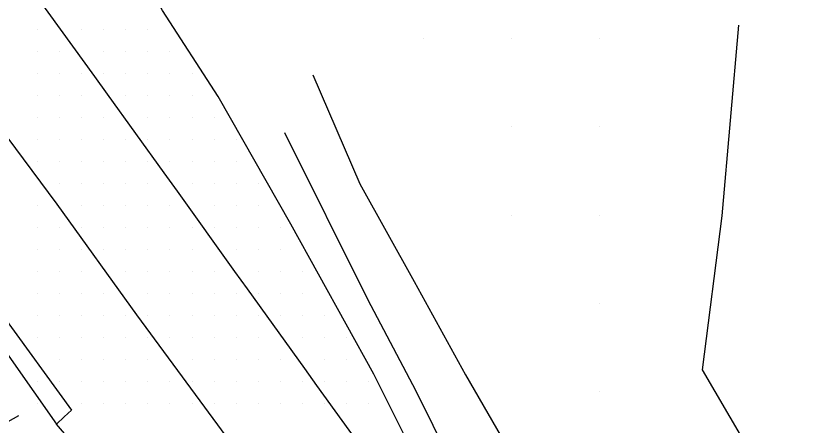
# Model space of a CAD drawing. Extents: x 1762120 to 1766775, y 709485 to 712965.
# Drawn here: x 1763333.8 to 1763424.5, y 712386.4 to 712432.7 of the extents above; entities that cross this region are included whole.
import ezdxf

# ---------------------------------------------------------------- set-up
doc = ezdxf.new("R2010")
doc.units = 0
for name, color, linetype in [('Exist DTM Drainline', 7, 'Continuous'), ('Exist DTM QL2 LIDAR Elevation Point', 7, 'Continuous'), ('Exist DTM Scan Elevation Point', 7, 'Continuous'), ('Exist Roads EOP', 7, 'Continuous'), ('Exist Roads EOT', 7, 'Continuous'), ('PH Exist DTM Breakline', 7, 'Continuous')]:
    doc.layers.add(name, color=color, linetype=linetype)

msp = doc.modelspace()

# ---------------------------------------------------------------- linework, layer by layer
at = {"layer": 'Exist DTM Drainline'}
msp.add_lwpolyline([(1763210.908, 712517.6), (1763214.334, 712515.545), (1763219.429, 712512.396), (1763224.39, 712509.043), (1763229.326, 712505.645), (1763234.183, 712502.124), (1763239.02, 712498.567), (1763243.781, 712494.895), (1763248.496, 712491.142), (1763253.152, 712487.299), (1763255.639, 712485.08), (1763260.185, 712481.137), (1763264.671, 712477.142), (1763271.888, 712470.228), (1763279.01, 712463.229), (1763285.66, 712455.778), (1763292.225, 712448.251), (1763297.9, 712441.433), (1763303.965, 712433.502), (1763309.959, 712425.521), (1763315.965, 712417.549), (1763321.93, 712409.544), (1763327.564, 712401.858), (1763338.407, 712386.457)], dxfattribs=at)
at = {"layer": 'Exist DTM QL2 LIDAR Elevation Point'}
for p, q in [((1763379.903, 712430.147), (1763379.903, 712430.147)), ((1763389.904, 712430.147), (1763389.904, 712430.147)), ((1763399.905, 712430.147), (1763399.905, 712430.147)), ((1763389.904, 712420.146), (1763389.904, 712420.146)), ((1763399.905, 712420.146), (1763399.905, 712420.146)), ((1763389.904, 712410.144), (1763389.904, 712410.144)), ((1763399.905, 712410.144), (1763399.905, 712410.144)), ((1763399.905, 712400.143), (1763399.905, 712400.143)), ((1763399.905, 712390.142), (1763399.905, 712390.142))]:
    msp.add_line(p, q, dxfattribs=at)
at = {"layer": 'Exist DTM Scan Elevation Point'}
for p, q in [((1763336.25, 712431.25), (1763336.25, 712431.25)), ((1763341.25, 712431.25), (1763341.25, 712431.25)), ((1763343.75, 712431.25), (1763343.75, 712431.25)), ((1763346.25, 712431.25), (1763346.25, 712431.25)), ((1763348.75, 712431.25), (1763348.75, 712431.25)), ((1763336.25, 712428.75), (1763336.25, 712428.75)), ((1763338.75, 712428.75), (1763338.75, 712428.75)), ((1763343.75, 712428.75), (1763343.75, 712428.75)), ((1763346.25, 712428.75), (1763346.25, 712428.75)), ((1763348.75, 712428.75), (1763348.75, 712428.75)), ((1763351.25, 712428.75), (1763351.25, 712428.75)), ((1763336.25, 712426.25), (1763336.25, 712426.25)), ((1763338.75, 712426.25), (1763338.75, 712426.25)), ((1763341.25, 712426.25), (1763341.25, 712426.25)), ((1763343.75, 712426.25), (1763343.75, 712426.25)), ((1763346.25, 712426.25), (1763346.25, 712426.25)), ((1763348.75, 712426.25), (1763348.75, 712426.25)), ((1763351.25, 712426.25), (1763351.25, 712426.25)), ((1763353.75, 712426.25), (1763353.75, 712426.25)), ((1763336.25, 712423.75), (1763336.25, 712423.75)), ((1763338.75, 712423.75), (1763338.75, 712423.75)), ((1763341.25, 712423.75), (1763341.25, 712423.75)), ((1763346.25, 712423.75), (1763346.25, 712423.75)), ((1763348.75, 712423.75), (1763348.75, 712423.75)), ((1763351.25, 712423.75), (1763351.25, 712423.75)), ((1763353.75, 712423.75), (1763353.75, 712423.75)), ((1763336.25, 712421.25), (1763336.25, 712421.25)), ((1763338.75, 712421.25), (1763338.75, 712421.25)), ((1763341.25, 712421.25), (1763341.25, 712421.25)), ((1763343.75, 712421.25), (1763343.75, 712421.25)), ((1763348.75, 712421.25), (1763348.75, 712421.25)), ((1763351.25, 712421.25), (1763351.25, 712421.25)), ((1763353.75, 712421.25), (1763353.75, 712421.25)), ((1763356.25, 712421.25), (1763356.25, 712421.25)), ((1763336.25, 712418.75), (1763336.25, 712418.75)), ((1763338.75, 712418.75), (1763338.75, 712418.75)), ((1763341.25, 712418.75), (1763341.25, 712418.75)), ((1763343.75, 712418.75), (1763343.75, 712418.75)), ((1763346.25, 712418.75), (1763346.25, 712418.75)), ((1763348.75, 712418.75), (1763348.75, 712418.75)), ((1763351.25, 712418.75), (1763351.25, 712418.75)), ((1763353.75, 712418.75), (1763353.75, 712418.75)), ((1763356.25, 712418.75), (1763356.25, 712418.75)), ((1763358.75, 712418.75), (1763358.75, 712418.75)), ((1763336.25, 712416.25), (1763336.25, 712416.25)), ((1763338.75, 712416.25), (1763338.75, 712416.25)), ((1763341.25, 712416.25), (1763341.25, 712416.25)), ((1763343.75, 712416.25), (1763343.75, 712416.25)), ((1763346.25, 712416.25), (1763346.25, 712416.25)), ((1763348.75, 712416.25), (1763348.75, 712416.25)), ((1763351.25, 712416.25), (1763351.25, 712416.25)), ((1763353.75, 712416.25), (1763353.75, 712416.25)), ((1763356.25, 712416.25), (1763356.25, 712416.25)), ((1763358.75, 712416.25), (1763358.75, 712416.25)), ((1763338.75, 712413.75), (1763338.75, 712413.75)), ((1763341.25, 712413.75), (1763341.25, 712413.75)), ((1763343.75, 712413.75), (1763343.75, 712413.75)), ((1763346.25, 712413.75), (1763346.25, 712413.75)), ((1763348.75, 712413.75), (1763348.75, 712413.75)), ((1763353.75, 712413.75), (1763353.75, 712413.75)), ((1763356.25, 712413.75), (1763356.25, 712413.75)), ((1763358.75, 712413.75), (1763358.75, 712413.75)), ((1763361.25, 712413.75), (1763361.25, 712413.75)), ((1763336.25, 712411.25), (1763336.25, 712411.25)), ((1763341.25, 712411.25), (1763341.25, 712411.25)), ((1763343.75, 712411.25), (1763343.75, 712411.25)), ((1763346.25, 712411.25), (1763346.25, 712411.25)), ((1763348.75, 712411.25), (1763348.75, 712411.25)), ((1763351.25, 712411.25), (1763351.25, 712411.25)), ((1763356.25, 712411.25), (1763356.25, 712411.25)), ((1763358.75, 712411.25), (1763358.75, 712411.25)), ((1763361.25, 712411.25), (1763361.25, 712411.25)), ((1763336.25, 712408.75), (1763336.25, 712408.75)), ((1763338.75, 712408.75), (1763338.75, 712408.75)), ((1763341.25, 712408.75), (1763341.25, 712408.75)), ((1763343.75, 712408.75), (1763343.75, 712408.75)), ((1763346.25, 712408.75), (1763346.25, 712408.75)), ((1763348.75, 712408.75), (1763348.75, 712408.75)), ((1763351.25, 712408.75), (1763351.25, 712408.75)), ((1763353.75, 712408.75), (1763353.75, 712408.75)), ((1763356.25, 712408.75), (1763356.25, 712408.75)), ((1763358.75, 712408.75), (1763358.75, 712408.75)), ((1763361.25, 712408.75), (1763361.25, 712408.75)), ((1763363.75, 712408.75), (1763363.75, 712408.75)), ((1763336.25, 712406.25), (1763336.25, 712406.25)), ((1763338.75, 712406.25), (1763338.75, 712406.25)), ((1763341.25, 712406.25), (1763341.25, 712406.25)), ((1763343.75, 712406.25), (1763343.75, 712406.25)), ((1763346.25, 712406.25), (1763346.25, 712406.25)), ((1763348.75, 712406.25), (1763348.75, 712406.25)), ((1763351.25, 712406.25), (1763351.25, 712406.25)), ((1763353.75, 712406.25), (1763353.75, 712406.25)), ((1763358.75, 712406.25), (1763358.75, 712406.25)), ((1763361.25, 712406.25), (1763361.25, 712406.25)), ((1763363.75, 712406.25), (1763363.75, 712406.25)), ((1763336.25, 712403.75), (1763336.25, 712403.75)), ((1763338.75, 712403.75), (1763338.75, 712403.75)), ((1763341.25, 712403.75), (1763341.25, 712403.75)), ((1763346.25, 712403.75), (1763346.25, 712403.75)), ((1763348.75, 712403.75), (1763348.75, 712403.75)), ((1763351.25, 712403.75), (1763351.25, 712403.75)), ((1763353.75, 712403.75), (1763353.75, 712403.75)), ((1763356.25, 712403.75), (1763356.25, 712403.75)), ((1763361.25, 712403.75), (1763361.25, 712403.75)), ((1763363.75, 712403.75), (1763363.75, 712403.75)), ((1763366.25, 712403.75), (1763366.25, 712403.75)), ((1763336.25, 712401.25), (1763336.25, 712401.25)), ((1763338.75, 712401.25), (1763338.75, 712401.25)), ((1763341.25, 712401.25), (1763341.25, 712401.25)), ((1763343.75, 712401.25), (1763343.75, 712401.25)), ((1763348.75, 712401.25), (1763348.75, 712401.25)), ((1763351.25, 712401.25), (1763351.25, 712401.25)), ((1763353.75, 712401.25), (1763353.75, 712401.25)), ((1763356.25, 712401.25), (1763356.25, 712401.25)), ((1763358.75, 712401.25), (1763358.75, 712401.25)), ((1763361.25, 712401.25), (1763361.25, 712401.25)), ((1763363.75, 712401.25), (1763363.75, 712401.25)), ((1763366.25, 712401.25), (1763366.25, 712401.25)), ((1763336.25, 712398.75), (1763336.25, 712398.75)), ((1763338.75, 712398.75), (1763338.75, 712398.75)), ((1763341.25, 712398.75), (1763341.25, 712398.75)), ((1763343.75, 712398.75), (1763343.75, 712398.75)), ((1763346.25, 712398.75), (1763346.25, 712398.75)), ((1763348.75, 712398.75), (1763348.75, 712398.75)), ((1763351.25, 712398.75), (1763351.25, 712398.75)), ((1763353.75, 712398.75), (1763353.75, 712398.75)), ((1763356.25, 712398.75), (1763356.25, 712398.75)), ((1763358.75, 712398.75), (1763358.75, 712398.75)), ((1763361.25, 712398.75), (1763361.25, 712398.75)), ((1763363.75, 712398.75), (1763363.75, 712398.75)), ((1763366.25, 712398.75), (1763366.25, 712398.75)), ((1763368.75, 712398.75), (1763368.75, 712398.75)), ((1763336.25, 712396.25), (1763336.25, 712396.25)), ((1763338.75, 712396.25), (1763338.75, 712396.25)), ((1763341.25, 712396.25), (1763341.25, 712396.25)), ((1763343.75, 712396.25), (1763343.75, 712396.25)), ((1763346.25, 712396.25), (1763346.25, 712396.25)), ((1763348.75, 712396.25), (1763348.75, 712396.25)), ((1763351.25, 712396.25), (1763351.25, 712396.25)), ((1763353.75, 712396.25), (1763353.75, 712396.25)), ((1763356.25, 712396.25), (1763356.25, 712396.25)), ((1763358.75, 712396.25), (1763358.75, 712396.25)), ((1763361.25, 712396.25), (1763361.25, 712396.25)), ((1763366.25, 712396.25), (1763366.25, 712396.25)), ((1763368.75, 712396.25), (1763368.75, 712396.25)), ((1763371.25, 712396.25), (1763371.25, 712396.25)), ((1763338.75, 712393.75), (1763338.75, 712393.75)), ((1763341.25, 712393.75), (1763341.25, 712393.75)), ((1763343.75, 712393.75), (1763343.75, 712393.75)), ((1763346.25, 712393.75), (1763346.25, 712393.75)), ((1763348.75, 712393.75), (1763348.75, 712393.75)), ((1763353.75, 712393.75), (1763353.75, 712393.75)), ((1763356.25, 712393.75), (1763356.25, 712393.75)), ((1763358.75, 712393.75), (1763358.75, 712393.75)), ((1763361.25, 712393.75), (1763361.25, 712393.75)), ((1763363.75, 712393.75), (1763363.75, 712393.75)), ((1763368.75, 712393.75), (1763368.75, 712393.75)), ((1763371.25, 712393.75), (1763371.25, 712393.75)), ((1763336.25, 712391.25), (1763336.25, 712391.25)), ((1763338.75, 712391.25), (1763338.75, 712391.25)), ((1763341.25, 712391.25), (1763341.25, 712391.25)), ((1763343.75, 712391.25), (1763343.75, 712391.25)), ((1763346.25, 712391.25), (1763346.25, 712391.25)), ((1763348.75, 712391.25), (1763348.75, 712391.25)), ((1763351.25, 712391.25), (1763351.25, 712391.25)), ((1763353.75, 712391.25), (1763353.75, 712391.25)), ((1763356.25, 712391.25), (1763356.25, 712391.25)), ((1763358.75, 712391.25), (1763358.75, 712391.25)), ((1763361.25, 712391.25), (1763361.25, 712391.25)), ((1763363.75, 712391.25), (1763363.75, 712391.25)), ((1763366.25, 712391.25), (1763366.25, 712391.25)), ((1763368.75, 712391.25), (1763368.75, 712391.25)), ((1763371.25, 712391.25), (1763371.25, 712391.25)), ((1763373.75, 712391.25), (1763373.75, 712391.25)), ((1763336.25, 712388.75), (1763336.25, 712388.75)), ((1763341.25, 712388.75), (1763341.25, 712388.75)), ((1763343.75, 712388.75), (1763343.75, 712388.75)), ((1763346.25, 712388.75), (1763346.25, 712388.75)), ((1763348.75, 712388.75), (1763348.75, 712388.75)), ((1763351.25, 712388.75), (1763351.25, 712388.75)), ((1763353.75, 712388.75), (1763353.75, 712388.75)), ((1763356.25, 712388.75), (1763356.25, 712388.75)), ((1763358.75, 712388.75), (1763358.75, 712388.75)), ((1763361.25, 712388.75), (1763361.25, 712388.75)), ((1763363.75, 712388.75), (1763363.75, 712388.75)), ((1763366.25, 712388.75), (1763366.25, 712388.75)), ((1763368.75, 712388.75), (1763368.75, 712388.75)), ((1763371.25, 712388.75), (1763371.25, 712388.75)), ((1763373.75, 712388.75), (1763373.75, 712388.75))]:
    msp.add_line(p, q, dxfattribs=at)
at = {"layer": 'Exist Roads EOP'}
for points in [[(1763235.238, 712503.787), (1763240.035, 712500.171), (1763244.74, 712496.409), (1763249.482, 712492.7), (1763254.129, 712488.845), (1763257.025, 712486.385), (1763261.576, 712482.448), (1763266.004, 712478.397), (1763273.403, 712471.653), (1763280.381, 712464.511), (1763287.061, 712457.09), (1763293.536, 712449.477), (1763299.348, 712442.493), (1763305.44, 712434.582), (1763311.476, 712426.633), (1763317.514, 712418.683), (1763323.528, 712410.715), (1763329.229, 712403.077), (1763332.198, 712398.938), (1763340.101, 712388.041)], [(1763392.901, 712358.138), (1763385.67, 712370.8), (1763380.48, 712379.8), (1763374.34, 712392.1), (1763364.93, 712409.13), (1763356.7, 712423.58), (1763350.42, 712433.34), (1763343.542, 712446.876)], [(1763340.101, 712388.041), (1763339.287, 712387.277), (1763338.407, 712386.457)], [(1763354.42, 712366.95), (1763344.9, 712378.9), (1763338.407, 712386.457)]]:
    msp.add_lwpolyline(points, dxfattribs=at)
at = {"layer": 'Exist Roads EOT'}
for points in [[(1763383.76, 712368.98), (1763382.32, 712370.99), (1763375.86, 712379.81), (1763374.39, 712381.79), (1763367.89, 712390.85), (1763366.51, 712392.75), (1763360.04, 712401.78), (1763358.61, 712403.74), (1763352.1, 712412.85), (1763350.6, 712414.96), (1763344.19, 712423.86), (1763342.73, 712425.88), (1763336.36, 712434.72), (1763334.97, 712436.68)], [(1763374.81, 712361.77), (1763371.08, 712366.82), (1763367.18, 712372.1), (1763362.57, 712378.38), (1763354.66, 712389.11), (1763347.49, 712398.83), (1763338.47, 712411.38), (1763332.82, 712419.01), (1763327.15, 712426.77)]]:
    msp.add_lwpolyline(points, dxfattribs=at)
at = {"layer": 'PH Exist DTM Breakline'}
for points in [[(1763415.621, 712431.702), (1763413.738, 712410.065), (1763411.507, 712392.611), (1763422.341, 712374.041), (1763435.149, 712357.465), (1763445.777, 712343.41), (1763457.28, 712328.176), (1763468.092, 712314.651), (1763490.258, 712285.183), (1763497.579, 712275.314), (1763504.602, 712265.684), (1763527.863, 712237.125), (1763544.641, 712230.894), (1763558.411, 712225.115)], [(1763367.411, 712426.05), (1763372.744, 712413.698), (1763378.908, 712402.637), (1763384.686, 712392.051), (1763391.724, 712379.888), (1763399.25, 712368.39), (1763404.647, 712360.138), (1763410.814, 712354.199), (1763415.517, 712346.622), (1763420.788, 712338.782)], [(1763364.206, 712419.509), (1763373.601, 712400.626), (1763379.083, 712390.232), (1763382.912, 712382.458), (1763387.561, 712374.415), (1763392.663, 712366.179), (1763397.005, 712358.79), (1763401.854, 712352.712), (1763407.467, 712346.777), (1763417.423, 712332.076)], [(1763334.09, 712387.406), (1763332.044, 712386.237), (1763328.121, 712383.46), (1763323.941, 712380.281), (1763318.778, 712375.918), (1763310.75, 712368.281), (1763304.595, 712361.199), (1763301.792, 712358.183), (1763298.862, 712354.189), (1763296.746, 712349.152), (1763293.525, 712342.209), (1763290.473, 712338.17), (1763285.966, 712333.853), (1763281.168, 712329.693), (1763278.662, 712327.475)]]:
    msp.add_lwpolyline(points, dxfattribs=at)

doc.saveas('drawing.dxf')
